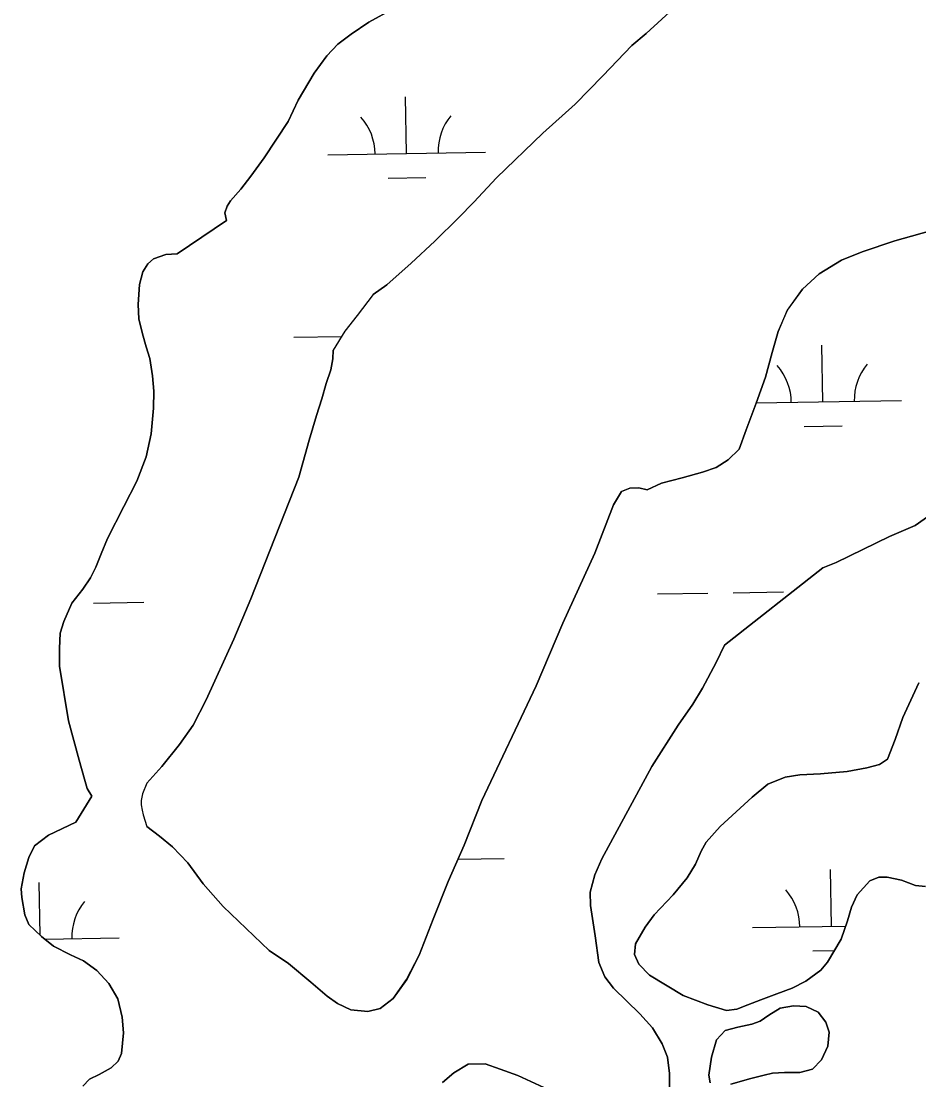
# Model space of a CAD drawing. Extents: x 3855477 to 3893699, y 299188 to 325115.
# Drawn here: x 3871332 to 3871902, y 315294 to 315966 of the extents above; entities that cross this region are included whole.
import ezdxf

# ---------------------------------------------------------------- set-up
doc = ezdxf.new("R2010")
doc.units = 0
doc.layers.add('V-TOPO-SHOR', color=7, linetype='Continuous')
doc.layers.add('V-WETL-SWMP', color=7, linetype='Continuous')

msp = doc.modelspace()

# ---------------------------------------------------------------- linework, layer by layer
at = {"layer": 'V-TOPO-SHOR'}
for points in [[(3872041.12, 315978.88), (3872024.61, 315957.72), (3872005.46, 315931.16), (3871996.84, 315917.87), (3871982.02, 315893.89), (3871974.5, 315880.79), (3871964.25, 315864.3), (3871957.77, 315856.02), (3871950.9, 315849.35), (3871943.03, 315843.58), (3871928.74, 315837.96), (3871914.37, 315834.34), (3871886.61, 315826.51), (3871865.79, 315819.53), (3871852.81, 315814.3), (3871838.6, 315805.67), (3871828.09, 315795.91), (3871818.36, 315782.53), (3871812.45, 315769.12), (3871808.75, 315755.8), (3871804.62, 315740.17), (3871798.49, 315723.65), (3871792.35, 315706.73), (3871787.85, 315694.42)], [(3871568.37, 315973.73), (3871552.97, 315965.3), (3871541.64, 315957.56), (3871533.26, 315951.31), (3871526.2, 315943.84), (3871518.19, 315932.82), (3871508.01, 315915.72), (3871501.62, 315902.25), (3871486.42, 315879.18), (3871478.11, 315867.66), (3871471.75, 315859.27), (3871465.19, 315851.89), (3871462.93, 315848.66), (3871461.48, 315844.4), (3871462.67, 315839.41)], [(3871728.83, 315958.08), (3871746.21, 315974.02)], [(3871555.63, 315792.63), (3871564.31, 315798.56), (3871579.65, 315812.38), (3871594.79, 315826.4), (3871609.83, 315841.13), (3871619.45, 315851.13), (3871633.78, 315866.47), (3871663.35, 315894.82), (3871683.8, 315913.18), (3871701.41, 315931.24), (3871719.73, 315950.53), (3871728.83, 315958.08)], [(3871462.67, 315839.41), (3871431.36, 315818.38), (3871424.12, 315817.83), (3871416.37, 315815.07), (3871412.63, 315811.98), (3871409.58, 315806.98), (3871407.42, 315798.96), (3871406.53, 315786.21), (3871407.07, 315777.17), (3871409.31, 315767.62), (3871411.66, 315759.36), (3871414.02, 315752.02), (3871415.75, 315740.86), (3871416.49, 315731.11), (3871416.31, 315720.47), (3871414.79, 315704.21), (3871411.58, 315689.47), (3871405.65, 315674.04), (3871397.5, 315658.03), (3871387.12, 315637.82), (3871383.13, 315628), (3871379.66, 315619.49), (3871376.3, 315612.79), (3871371.53, 315605.69), (3871364.54, 315596.7), (3871359.33, 315585.09), (3871357.07, 315577.77), (3871356.7, 315568.04), (3871356.63, 315556.79), (3871362.31, 315522.2), (3871369.17, 315497.15), (3871372.6, 315485.07), (3871374.16, 315479.23), (3871377.14, 315474.4)], [(3871555.63, 315792.63), (3871545.41, 315779.26), (3871537.61, 315769.18), (3871530.25, 315757.23)], [(3871778.51, 315570.12), (3871840.81, 315619.19), (3871849.37, 315622.54), (3871883.1, 315638.97), (3871899.51, 315646.08), (3871920.18, 315660.69), (3871934.62, 315672.83), (3871946.04, 315683.79), (3871960.78, 315697.84), (3871970.62, 315711.92), (3871977.53, 315723.91), (3871985.77, 315739.71), (3871992.17, 315751.91), (3871999.76, 315759.99), (3872020.6, 315769.68)], [(3871477.94, 315599.43), (3871508.5, 315676.74), (3871515.09, 315700.2), (3871519.72, 315715.73), (3871523.11, 315726.45), (3871525.89, 315736.08), (3871528.76, 315744.79), (3871530.01, 315751.71), (3871530.25, 315757.23)], [(3871787.85, 315694.42), (3871780.78, 315687.75), (3871773.32, 315682.89), (3871764.57, 315679.84), (3871751.61, 315676.32), (3871738.55, 315672.9), (3871729.38, 315668.68)], [(3871729.38, 315668.68), (3871724.07, 315669.82), (3871718.54, 315669.76), (3871713.21, 315667.48), (3871708.13, 315659.09), (3871696.27, 315628.54), (3871675.97, 315584.09), (3871659.12, 315544.24), (3871624.67, 315471.57), (3871613.33, 315443.23), (3871603.22, 315420.1), (3871593.62, 315396.26), (3871584.92, 315373.43), (3871576.89, 315358.12), (3871568.26, 315345.93), (3871559.98, 315339.56), (3871552.24, 315337.7), (3871541.4, 315338.78), (3871533.09, 315342.76), (3871526.4, 315347.42), (3871516.01, 315356.33), (3871501.94, 315368.18), (3871489.74, 315376.4)], [(3871412.05, 315482.59), (3871421.56, 315493.07), (3871432.81, 315507.15), (3871441.43, 315519.34), (3871449.77, 315535.45), (3871467.31, 315573.89), (3871477.94, 315599.43)], [(3871693.5, 315405.01), (3871693.36, 315413.35), (3871696.25, 315424.37), (3871700.74, 315434.48), (3871732.48, 315493.21), (3871749.03, 315519.41), (3871758.36, 315532.6), (3871764.56, 315542.9), (3871773.31, 315559.01), (3871778.51, 315570.12)], [(3871901.83, 315546.3), (3871891.73, 315524.2), (3871886.72, 315510.28), (3871881.82, 315497.87), (3871876.88, 315494.49), (3871868.73, 315492.24), (3871856.27, 315490.02), (3871839.5, 315488.43), (3871826.35, 315487.92), (3871817.01, 315486.28), (3871806.04, 315481.84), (3871796.04, 315473.68), (3871775.84, 315455.16), (3871766.84, 315445.08), (3871763.79, 315439.48), (3871760.12, 315431.28), (3871754.84, 315422.48), (3871745.84, 315411.81), (3871733.81, 315399.05), (3871728.13, 315391.26), (3871722.14, 315380.66), (3871721.39, 315373.94), (3871724.15, 315367.7), (3871730.93, 315360.73), (3871752.22, 315347.94), (3871767.83, 315342.01), (3871779.75, 315338.31), (3871786.38, 315339.17), (3871793.32, 315342.03), (3871801.57, 315345.18), (3871811.73, 315348.93), (3871821.4, 315352.57), (3871830.16, 315357.03), (3871839.54, 315363.99), (3871843.89, 315369.08), (3871852.42, 315383.67), (3871856.52, 315395.18), (3871858.98, 315403.9), (3871862.65, 315411.7), (3871870.64, 315420.57), (3871876.38, 315422.84), (3871881.7, 315423.01), (3871890.72, 315421.14), (3871899.62, 315417.76), (3871906.04, 315416.92)], [(3871412.05, 315482.59), (3871409.29, 315475.89), (3871408.36, 315471.68), (3871408.54, 315468.77), (3871409.02, 315465.46), (3871409.7, 315462.44), (3871411.96, 315455.17)], [(3871377.14, 315474.4), (3871367.09, 315457.79), (3871349.75, 315449.58), (3871340.87, 315442.81), (3871337.1, 315435.41), (3871334.32, 315425.68), (3871332.35, 315415.56), (3871332.71, 315410.03), (3871334.64, 315399.07), (3871337.31, 315392.82), (3871345.29, 315385.24), (3871352.88, 315379.16), (3871363.69, 315373.66), (3871371.79, 315369.79), (3871380.29, 315363.8), (3871387.96, 315355.41), (3871393.62, 315345.84), (3871396.45, 315334.16), (3871397.29, 315324.12), (3871395.89, 315311.07), (3871393.95, 315306.27), (3871389.5, 315302.08), (3871381.74, 315297.71), (3871375.69, 315294.74), (3871371.54, 315290.35)], [(3871489.74, 315376.4), (3871460.51, 315404.32), (3871447.76, 315418.77), (3871438.01, 315431.99), (3871428.33, 315442.1), (3871420.15, 315448.89), (3871411.96, 315455.17)], [(3871743.61, 315288.87), (3871743.68, 315298.41), (3871742.35, 315308.86), (3871738.89, 315317.32), (3871732.93, 315327.41), (3871724.86, 315336.2), (3871708, 315352.48), (3871702.53, 315359.75), (3871698.78, 315368.82), (3871696.38, 315385.81), (3871693.5, 315405.01)], [(3871795.18, 315295.24), (3871803.73, 315297.39), (3871809.06, 315298.56), (3871816.59, 315299.01), (3871826.33, 315299.04), (3871834.28, 315301.19), (3871839.95, 315306.98), (3871844.03, 315315.79), (3871844.89, 315324.62), (3871842.73, 315331.06), (3871837.95, 315337.22), (3871830.34, 315340.99), (3871822.21, 315341.24), (3871813.76, 315339.9), (3871806.6, 315335.43), (3871801.15, 315331.65), (3871795.92, 315329.68), (3871787.07, 315327.73), (3871779.02, 315325.58), (3871773.45, 315319.79), (3871770.16, 315308.67), (3871768.58, 315297.43), (3871769.45, 315292.41)], [(3871599.63, 315292.68), (3871606.9, 315298.86), (3871615.98, 315304.42), (3871626.73, 315304.45), (3871636.24, 315301.17), (3871647.36, 315297.07), (3871677.69, 315283.2)], [(3871782.6, 315291.61), (3871795.18, 315295.24)]]:
    msp.add_lwpolyline(points, dxfattribs=at)
at = {"layer": 'V-WETL-SWMP'}
for p, q in [((3871576.83, 315882), (3871576.24, 315917.99)), ((3871526.83, 315881.18), (3871626.82, 315882.81)), ((3871565.08, 315866.37), (3871589.08, 315866.76)), ((3871505.31, 315765.39), (3871535.58, 315765.88)), ((3871840.87, 315724.42), (3871840.28, 315760.41)), ((3871798.51, 315723.73), (3871890.86, 315725.23)), ((3871829.12, 315708.79), (3871853.12, 315709.18)), ((3871735.99, 315602.62), (3871767.99, 315603.14)), ((3871783.99, 315603.4), (3871815.98, 315603.92)), ((3871378.13, 315596.79), (3871410.13, 315597.31)), ((3871609.46, 315434.36), (3871638.71, 315434.84)), ((3871846.29, 315391.79), (3871845.7, 315427.78)), ((3871344.4, 315386.08), (3871343.86, 315419.6)), ((3871796.29, 315390.97), (3871855.36, 315391.93)), ((3871347.26, 315383.66), (3871394.44, 315384.42)), ((3871834.54, 315376.16), (3871848.16, 315376.38))]:
    msp.add_line(p, q, dxfattribs=at)
for points in [[(3871381.74, 315297.71), (3871389.5, 315302.08), (3871393.95, 315306.27), (3871395.89, 315311.07), (3871397.29, 315324.12), (3871396.45, 315334.17), (3871393.62, 315345.84), (3871387.96, 315355.41), (3871380.29, 315363.8), (3871371.79, 315369.79), (3871363.69, 315373.66), (3871352.88, 315379.16), (3871345.29, 315385.24), (3871337.31, 315392.83), (3871334.64, 315399.07), (3871332.71, 315410.03), (3871332.35, 315415.56), (3871334.32, 315425.68), (3871337.1, 315435.41), (3871340.87, 315442.81), (3871349.75, 315449.58), (3871367.08, 315457.79), (3871377.14, 315474.4), (3871374.16, 315479.24), (3871372.6, 315485.07), (3871369.17, 315497.15), (3871362.31, 315522.2), (3871356.63, 315556.79), (3871356.7, 315568.03), (3871357.07, 315577.77), (3871359.33, 315585.09), (3871364.54, 315596.7), (3871371.53, 315605.69), (3871376.3, 315612.79), (3871379.66, 315619.49), (3871383.13, 315628.01), (3871387.12, 315637.82), (3871397.5, 315658.03), (3871405.65, 315674.04), (3871411.58, 315689.47), (3871414.79, 315704.21), (3871416.31, 315720.47), (3871416.49, 315731.11), (3871415.75, 315740.86), (3871414.02, 315752.02), (3871411.66, 315759.36), (3871409.31, 315767.62), (3871407.07, 315777.17), (3871406.53, 315786.22), (3871407.42, 315798.96), (3871409.58, 315806.98), (3871412.63, 315811.98), (3871416.37, 315815.07), (3871424.12, 315817.83), (3871431.36, 315818.38), (3871462.67, 315839.41), (3871461.48, 315844.4), (3871462.94, 315848.66), (3871465.19, 315851.89), (3871471.75, 315859.27), (3871478.11, 315867.66), (3871486.42, 315879.18), (3871501.62, 315902.25), (3871508.01, 315915.72), (3871518.19, 315932.82), (3871526.2, 315943.84), (3871533.26, 315951.31), (3871541.64, 315957.56), (3871552.97, 315965.3), (3871568.37, 315973.73)], [(3871746.21, 315974.02), (3871728.83, 315958.08), (3871719.73, 315950.53), (3871701.41, 315931.24), (3871683.8, 315913.17), (3871663.35, 315894.82), (3871633.78, 315866.47), (3871619.45, 315851.12), (3871609.83, 315841.13), (3871594.79, 315826.4), (3871579.65, 315812.38), (3871564.31, 315798.56), (3871555.63, 315792.63), (3871545.41, 315779.26), (3871537.61, 315769.18), (3871530.25, 315757.23), (3871530.01, 315751.71), (3871528.76, 315744.79), (3871525.89, 315736.08), (3871523.11, 315726.45), (3871519.72, 315715.73), (3871515.09, 315700.2), (3871508.5, 315676.74), (3871477.94, 315599.43), (3871467.31, 315573.89), (3871449.77, 315535.45), (3871441.43, 315519.34), (3871432.81, 315507.15), (3871421.56, 315493.07), (3871412.05, 315482.59), (3871409.29, 315475.89), (3871408.36, 315471.68), (3871408.54, 315468.77), (3871409.02, 315465.46), (3871409.7, 315462.44), (3871411.96, 315455.17), (3871420.15, 315448.89), (3871428.34, 315442.1), (3871438.01, 315431.99), (3871447.76, 315418.77), (3871460.51, 315404.32), (3871489.74, 315376.4), (3871501.94, 315368.18), (3871516.01, 315356.33), (3871526.4, 315347.42), (3871533.09, 315342.76)], [(3871533.09, 315342.76), (3871541.4, 315338.78), (3871552.24, 315337.7), (3871559.98, 315339.56), (3871568.26, 315345.93), (3871576.88, 315358.12), (3871584.92, 315373.43), (3871593.62, 315396.26), (3871603.23, 315420.1), (3871613.33, 315443.23), (3871624.67, 315471.57), (3871659.12, 315544.24), (3871675.97, 315584.09), (3871696.27, 315628.54), (3871708.13, 315659.09), (3871713.21, 315667.49), (3871718.54, 315669.76), (3871724.07, 315669.82), (3871729.38, 315668.68), (3871738.55, 315672.9), (3871751.61, 315676.32), (3871764.57, 315679.84), (3871773.32, 315682.89), (3871780.78, 315687.75), (3871787.85, 315694.42), (3871792.35, 315706.74), (3871798.49, 315723.65), (3871804.62, 315740.17), (3871808.75, 315755.8), (3871812.45, 315769.12), (3871818.37, 315782.53), (3871828.09, 315795.91), (3871838.6, 315805.67), (3871852.81, 315814.3), (3871865.79, 315819.53), (3871886.61, 315826.51), (3871914.37, 315834.35)], [(3871920.18, 315660.69), (3871899.51, 315646.08), (3871883.1, 315638.97), (3871849.37, 315622.54), (3871840.81, 315619.19), (3871778.51, 315570.12), (3871773.31, 315559.01), (3871764.56, 315542.9), (3871758.36, 315532.6), (3871749.03, 315519.41), (3871732.48, 315493.21), (3871700.74, 315434.48), (3871696.25, 315424.37), (3871693.36, 315413.35), (3871693.5, 315405.01), (3871696.38, 315385.81), (3871698.78, 315368.82), (3871702.53, 315359.75), (3871708, 315352.48), (3871724.86, 315336.2), (3871732.93, 315327.41), (3871738.89, 315317.32), (3871742.35, 315308.86), (3871743.68, 315298.41), (3871743.61, 315288.87)], [(3871721.39, 315373.94), (3871722.14, 315380.66), (3871728.13, 315391.26), (3871733.81, 315399.05), (3871745.84, 315411.81), (3871754.84, 315422.48), (3871760.12, 315431.28), (3871763.79, 315439.48), (3871766.84, 315445.08), (3871775.84, 315455.15), (3871796.04, 315473.68), (3871806.04, 315481.84), (3871817.01, 315486.28), (3871826.35, 315487.92), (3871839.5, 315488.43), (3871856.27, 315490.02), (3871868.73, 315492.24), (3871876.88, 315494.49), (3871881.82, 315497.87), (3871886.72, 315510.28), (3871891.73, 315524.2), (3871901.83, 315546.31)], [(3871906.04, 315416.92), (3871899.63, 315417.76), (3871890.72, 315421.14), (3871881.7, 315423.01), (3871876.38, 315422.84), (3871870.64, 315420.57), (3871862.65, 315411.7), (3871858.98, 315403.9), (3871856.52, 315395.18), (3871852.42, 315383.67), (3871843.89, 315369.08), (3871839.54, 315363.99), (3871830.16, 315357.03), (3871821.4, 315352.57), (3871811.73, 315348.93), (3871801.57, 315345.18), (3871793.32, 315342.03), (3871786.38, 315339.17), (3871779.75, 315338.31), (3871767.83, 315342.01), (3871752.22, 315347.94), (3871730.93, 315360.73), (3871724.15, 315367.7), (3871721.39, 315373.94)], [(3871769.45, 315292.4), (3871768.58, 315297.43), (3871770.16, 315308.67), (3871773.45, 315319.79), (3871779.02, 315325.58), (3871787.07, 315327.73), (3871795.92, 315329.68), (3871801.15, 315331.65), (3871806.6, 315335.43), (3871813.76, 315339.9), (3871822.21, 315341.25), (3871830.34, 315340.99), (3871837.95, 315337.22), (3871842.73, 315331.06), (3871844.89, 315324.62), (3871844.02, 315315.79), (3871839.95, 315306.98), (3871834.28, 315301.19), (3871826.33, 315299.04), (3871816.59, 315299.01), (3871809.06, 315298.56), (3871803.73, 315297.39), (3871795.18, 315295.24), (3871782.6, 315291.61)], [(3871677.69, 315283.2), (3871647.36, 315297.07), (3871636.24, 315301.16), (3871626.72, 315304.44), (3871615.98, 315304.42), (3871606.9, 315298.86), (3871599.63, 315292.68)], [(3871371.54, 315290.35), (3871375.69, 315294.74), (3871381.74, 315297.71)]]:
    msp.add_lwpolyline(points, dxfattribs=at)
for centre, start, end in [((3871521.58, 315881.57), 0.16154, 41.7052), ((3871632.06, 315883.37), 140.16154, 181.7052), ((3871785.62, 315723.99), 0.16154, 41.7052), ((3871896.09, 315725.79), 140.16154, 181.7052), ((3871791.04, 315391.36), 0.16154, 41.7052), ((3871399.67, 315384.98), 140.16154, 181.7052)]:
    msp.add_arc(centre, 35.25, start, end, dxfattribs=at)

doc.saveas('drawing.dxf')
